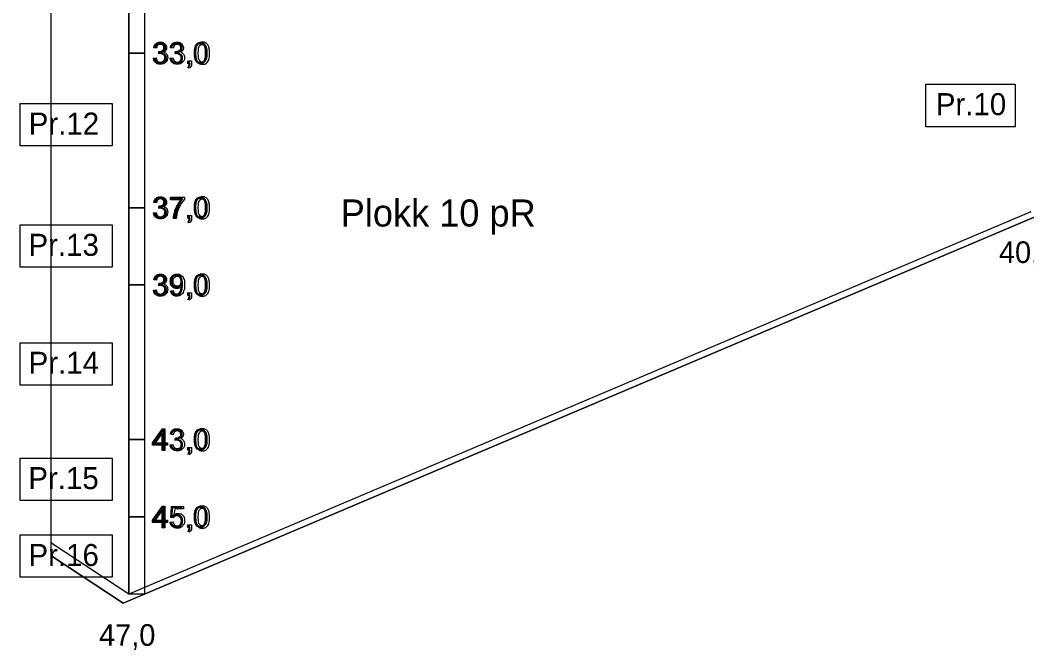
# Model space of a CAD drawing. Extents: x 700746 to 706058, y 6570320 to 6580460.
# Drawn here: x 704138.3 to 704398.9, y 6574700.6 to 6574863.6 of the extents above; entities that cross this region are included whole.
import ezdxf

# ---------------------------------------------------------------- set-up
doc = ezdxf.new("R2010")
doc.units = 0
for name, color, linetype in [('GEOLPUNKT', 7, 'Continuous'), ('GEOLPUNKT_proovid', 7, 'Continuous'), ('Maapind', 7, 'Continuous'), ('Plokid', 7, 'Continuous'), ('Täide', 7, 'Continuous')]:
    doc.layers.add(name, color=color, linetype=linetype)

msp = doc.modelspace()

# ---------------------------------------------------------------- linework, layer by layer
at = {"layer": 'GEOLPUNKT'}
msp.add_line((704166.43, 6575165.2), (704166.43, 6574715.03), dxfattribs=at)
at = {"layer": 'GEOLPUNKT_proovid'}
for points in [[(704166.43, 6574895.03), (704170.43, 6574895.03), (704170.43, 6574855.03), (704166.43, 6574855.03)], [(704166.43, 6574855.03), (704170.43, 6574855.03), (704170.43, 6574815.03), (704166.43, 6574815.03)], [(704372.77, 6574846.95), (704395.87, 6574846.95), (704395.87, 6574835.99), (704372.77, 6574835.99)], [(704138.27, 6574841.97), (704162.12, 6574841.97), (704162.12, 6574831.01), (704138.27, 6574831.01)], [(704166.43, 6574815.03), (704170.43, 6574815.03), (704170.43, 6574795.03), (704166.43, 6574795.03)], [(704138.27, 6574810.61), (704162.12, 6574810.61), (704162.12, 6574799.65), (704138.27, 6574799.65)], [(704166.43, 6574795.03), (704170.43, 6574795.03), (704170.43, 6574755.03), (704166.43, 6574755.03)], [(704138.27, 6574780.1), (704162.12, 6574780.1), (704162.12, 6574769.14), (704138.27, 6574769.14)], [(704166.43, 6574755.03), (704170.43, 6574755.03), (704170.43, 6574735.03), (704166.43, 6574735.03)], [(704138.27, 6574750.25), (704162.12, 6574750.25), (704162.12, 6574739.29), (704138.27, 6574739.29)], [(704166.43, 6574735.03), (704170.43, 6574735.03), (704170.43, 6574715.03), (704166.43, 6574715.03)], [(704138.27, 6574730.36), (704162.12, 6574730.36), (704162.12, 6574719.4), (704138.27, 6574719.4)]]:
    msp.add_lwpolyline(points, close=True, dxfattribs=at)
for points in [[(704173.56, 6574856.28), (704172.87, 6574856.4)], [(704177.91, 6574856.28), (704177.22, 6574856.4)], [(704172.8, 6574853.71), (704173.49, 6574853.8)], [(704174.16, 6574854.88), (704174.23, 6574855.49)], [(704177.15, 6574853.71), (704177.84, 6574853.8)], [(704178.51, 6574854.88), (704178.58, 6574855.49)], [(704182.01, 6574851.12), (704181.82, 6574851.41)], [(704181.87, 6574852.23), (704181.87, 6574853.01), (704182.65, 6574853.01), (704182.65, 6574852.23)], [(704182.26, 6574852.23), (704181.87, 6574852.23)], [(704177.19, 6574817.09), (704177.19, 6574817.76), (704180.82, 6574817.76), (704180.82, 6574817.22)], [(704179.93, 6574817.09), (704177.19, 6574817.09)], [(704173.56, 6574816.28), (704172.87, 6574816.4)], [(704174.16, 6574814.88), (704174.23, 6574815.49)], [(704172.8, 6574813.71), (704173.49, 6574813.8)], [(704178.68, 6574812.23), (704177.97, 6574812.23)], [(704181.87, 6574812.23), (704181.87, 6574813.01), (704182.65, 6574813.01), (704182.65, 6574812.23)], [(704182.26, 6574812.23), (704181.87, 6574812.23)], [(704182.01, 6574811.12), (704181.82, 6574811.41)], [(704173.56, 6574796.28), (704172.87, 6574796.4)], [(704172.8, 6574793.71), (704173.49, 6574793.8)], [(704174.16, 6574794.88), (704174.23, 6574795.49)], [(704177.25, 6574793.53), (704177.91, 6574793.59)], [(704182.01, 6574791.12), (704181.82, 6574791.41)], [(704181.87, 6574792.23), (704181.87, 6574793.01), (704182.65, 6574793.01), (704182.65, 6574792.23)], [(704182.26, 6574792.23), (704181.87, 6574792.23)], [(704175, 6574752.23), (704175, 6574753.57), (704172.57, 6574753.57), (704172.57, 6574754.2), (704175.12, 6574757.83), (704175.69, 6574757.83), (704175.69, 6574754.2), (704176.44, 6574754.2), (704176.44, 6574753.57), (704175.69, 6574753.57), (704175.69, 6574752.23), (704175, 6574752.23)], [(704175, 6574754.2), (704175, 6574756.73), (704173.25, 6574754.2), (704175, 6574754.2)], [(704177.91, 6574756.28), (704177.22, 6574756.4)], [(704178.51, 6574754.88), (704178.58, 6574755.49)], [(704177.15, 6574753.71), (704177.84, 6574753.8)], [(704181.87, 6574752.23), (704181.87, 6574753.01), (704182.65, 6574753.01), (704182.65, 6574752.23)], [(704182.26, 6574752.23), (704181.87, 6574752.23)], [(704182.01, 6574751.12), (704181.82, 6574751.41)], [(704175, 6574732.23), (704175, 6574733.57), (704172.57, 6574733.57), (704172.57, 6574734.2), (704175.12, 6574737.83), (704175.69, 6574737.83), (704175.69, 6574734.2), (704176.44, 6574734.2), (704176.44, 6574733.57), (704175.69, 6574733.57), (704175.69, 6574732.23), (704175, 6574732.23)], [(704175, 6574734.2), (704175, 6574736.73), (704173.25, 6574734.2), (704175, 6574734.2)], [(704177.91, 6574734.79), (704177.27, 6574734.88), (704177.81, 6574737.76), (704180.59, 6574737.76), (704180.59, 6574737.1), (704178.36, 6574737.1), (704178.06, 6574735.6)], [(704177.15, 6574733.7), (704177.87, 6574733.76)], [(704182.01, 6574731.12), (704181.82, 6574731.41)], [(704181.87, 6574732.23), (704181.87, 6574733.01), (704182.65, 6574733.01), (704182.65, 6574732.23)], [(704182.26, 6574732.23), (704181.87, 6574732.23)]]:
    msp.add_lwpolyline(points, dxfattribs=at)
for points in [[(704172.87, 6574856.4), (704173, 6574857.09), (704173.44, 6574857.47), (704173.89, 6574857.85), (704174.55, 6574857.85), (704175.01, 6574857.85), (704175.4, 6574857.65), (704175.79, 6574857.46), (704175.99, 6574857.12), (704176.19, 6574856.78), (704176.19, 6574856.4), (704176.19, 6574856.04), (704176, 6574855.74), (704175.8, 6574855.44), (704175.42, 6574855.26), (704175.92, 6574855.15), (704176.19, 6574854.79), (704176.47, 6574854.43), (704176.47, 6574853.89), (704176.47, 6574853.15), (704175.93, 6574852.64), (704175.4, 6574852.14), (704174.58, 6574852.14), (704173.84, 6574852.14), (704173.36, 6574852.57), (704172.87, 6574853.01), (704172.8, 6574853.71)], [(704174.23, 6574855.49), (704174.3, 6574855.48), (704174.34, 6574855.48), (704174.78, 6574855.48), (704175.13, 6574855.71), (704175.49, 6574855.94), (704175.49, 6574856.41), (704175.49, 6574856.79), (704175.23, 6574857.04), (704174.97, 6574857.29), (704174.57, 6574857.29), (704174.17, 6574857.29), (704173.9, 6574857.03), (704173.63, 6574856.78), (704173.56, 6574856.28)], [(704177.22, 6574856.4), (704177.34, 6574857.09), (704177.79, 6574857.47), (704178.24, 6574857.85), (704178.9, 6574857.85), (704179.36, 6574857.85), (704179.75, 6574857.65), (704180.13, 6574857.46), (704180.34, 6574857.12), (704180.54, 6574856.78), (704180.54, 6574856.4), (704180.54, 6574856.04), (704180.35, 6574855.74), (704180.15, 6574855.44), (704179.77, 6574855.26), (704180.27, 6574855.15), (704180.54, 6574854.79), (704180.82, 6574854.43), (704180.82, 6574853.89), (704180.82, 6574853.15), (704180.28, 6574852.64), (704179.75, 6574852.14), (704178.93, 6574852.14), (704178.19, 6574852.14), (704177.71, 6574852.57), (704177.22, 6574853.01), (704177.15, 6574853.71)], [(704178.58, 6574855.49), (704178.65, 6574855.48), (704178.69, 6574855.48), (704179.13, 6574855.48), (704179.48, 6574855.71), (704179.84, 6574855.94), (704179.84, 6574856.41), (704179.84, 6574856.79), (704179.58, 6574857.04), (704179.32, 6574857.29), (704178.92, 6574857.29), (704178.52, 6574857.29), (704178.25, 6574857.03), (704177.98, 6574856.78), (704177.91, 6574856.28)], [(704183.67, 6574854.99), (704183.67, 6574855.98), (704183.87, 6574856.59), (704184.08, 6574857.2), (704184.48, 6574857.52), (704184.88, 6574857.85), (704185.49, 6574857.85), (704185.94, 6574857.85), (704186.28, 6574857.67), (704186.62, 6574857.49), (704186.85, 6574857.15), (704187.07, 6574856.8), (704187.19, 6574856.31), (704187.32, 6574855.82), (704187.32, 6574854.99), (704187.32, 6574854.01), (704187.12, 6574853.4), (704186.91, 6574852.79), (704186.51, 6574852.46), (704186.11, 6574852.14), (704185.49, 6574852.14), (704184.68, 6574852.14), (704184.22, 6574852.71), (704183.67, 6574853.41), (704183.67, 6574854.99)], [(704184.38, 6574854.99), (704184.38, 6574853.61), (704184.7, 6574853.15), (704185.02, 6574852.7), (704185.49, 6574852.7), (704185.97, 6574852.7), (704186.29, 6574853.16), (704186.61, 6574853.61), (704186.61, 6574854.99), (704186.61, 6574856.37), (704186.29, 6574856.83), (704185.97, 6574857.28), (704185.49, 6574857.28), (704185.01, 6574857.28), (704184.73, 6574856.88), (704184.38, 6574856.37), (704184.38, 6574854.99)], [(704173.49, 6574853.8), (704173.61, 6574853.22), (704173.89, 6574852.96), (704174.17, 6574852.7), (704174.58, 6574852.7), (704175.07, 6574852.7), (704175.4, 6574853.04), (704175.74, 6574853.37), (704175.74, 6574853.87), (704175.74, 6574854.35), (704175.43, 6574854.65), (704175.12, 6574854.96), (704174.64, 6574854.96), (704174.45, 6574854.96), (704174.16, 6574854.88)], [(704177.84, 6574853.8), (704177.96, 6574853.22), (704178.24, 6574852.96), (704178.52, 6574852.7), (704178.93, 6574852.7), (704179.42, 6574852.7), (704179.75, 6574853.04), (704180.09, 6574853.37), (704180.09, 6574853.87), (704180.09, 6574854.35), (704179.78, 6574854.65), (704179.47, 6574854.96), (704178.99, 6574854.96), (704178.8, 6574854.96), (704178.51, 6574854.88)], [(704181.82, 6574851.41), (704182.04, 6574851.51), (704182.14, 6574851.7), (704182.24, 6574851.88), (704182.26, 6574852.23)], [(704182.65, 6574852.23), (704182.65, 6574851.8), (704182.5, 6574851.53), (704182.34, 6574851.26), (704182.01, 6574851.12)], [(704172.87, 6574816.4), (704173, 6574817.09), (704173.44, 6574817.47), (704173.89, 6574817.85), (704174.55, 6574817.85), (704175.01, 6574817.85), (704175.4, 6574817.65), (704175.79, 6574817.46), (704175.99, 6574817.12), (704176.19, 6574816.78), (704176.19, 6574816.4), (704176.19, 6574816.04), (704176, 6574815.74), (704175.8, 6574815.44), (704175.42, 6574815.26), (704175.92, 6574815.15), (704176.19, 6574814.79), (704176.47, 6574814.43), (704176.47, 6574813.89), (704176.47, 6574813.15), (704175.93, 6574812.64), (704175.4, 6574812.14), (704174.58, 6574812.14), (704173.84, 6574812.14), (704173.36, 6574812.57), (704172.87, 6574813.01), (704172.8, 6574813.71)], [(704174.23, 6574815.49), (704174.3, 6574815.48), (704174.34, 6574815.48), (704174.78, 6574815.48), (704175.13, 6574815.71), (704175.49, 6574815.94), (704175.49, 6574816.41), (704175.49, 6574816.79), (704175.23, 6574817.04), (704174.97, 6574817.29), (704174.57, 6574817.29), (704174.17, 6574817.29), (704173.9, 6574817.03), (704173.63, 6574816.78), (704173.56, 6574816.28)], [(704177.97, 6574812.23), (704177.99, 6574812.89), (704178.23, 6574813.83), (704178.48, 6574814.76), (704178.95, 6574815.63), (704179.41, 6574816.5), (704179.93, 6574817.09)], [(704180.82, 6574817.22), (704180.28, 6574816.65), (704179.76, 6574815.71), (704179.23, 6574814.76), (704178.95, 6574813.77), (704178.74, 6574813.07), (704178.68, 6574812.23)], [(704183.67, 6574814.99), (704183.67, 6574815.98), (704183.87, 6574816.59), (704184.08, 6574817.2), (704184.48, 6574817.52), (704184.88, 6574817.85), (704185.49, 6574817.85), (704185.94, 6574817.85), (704186.28, 6574817.67), (704186.62, 6574817.49), (704186.85, 6574817.15), (704187.07, 6574816.8), (704187.19, 6574816.31), (704187.32, 6574815.82), (704187.32, 6574814.99), (704187.32, 6574814.01), (704187.12, 6574813.4), (704186.91, 6574812.79), (704186.51, 6574812.46), (704186.11, 6574812.14), (704185.49, 6574812.14), (704184.68, 6574812.14), (704184.22, 6574812.71), (704183.67, 6574813.41), (704183.67, 6574814.99)], [(704184.38, 6574814.99), (704184.38, 6574813.61), (704184.7, 6574813.15), (704185.02, 6574812.7), (704185.49, 6574812.7), (704185.97, 6574812.7), (704186.29, 6574813.16), (704186.61, 6574813.61), (704186.61, 6574814.99), (704186.61, 6574816.37), (704186.29, 6574816.83), (704185.97, 6574817.28), (704185.49, 6574817.28), (704185.01, 6574817.28), (704184.73, 6574816.88), (704184.38, 6574816.37), (704184.38, 6574814.99)], [(704173.49, 6574813.8), (704173.61, 6574813.22), (704173.89, 6574812.96), (704174.17, 6574812.7), (704174.58, 6574812.7), (704175.07, 6574812.7), (704175.4, 6574813.04), (704175.74, 6574813.37), (704175.74, 6574813.87), (704175.74, 6574814.35), (704175.43, 6574814.65), (704175.12, 6574814.96), (704174.64, 6574814.96), (704174.45, 6574814.96), (704174.16, 6574814.88)], [(704181.82, 6574811.41), (704182.04, 6574811.51), (704182.14, 6574811.7), (704182.24, 6574811.88), (704182.26, 6574812.23)], [(704182.65, 6574812.23), (704182.65, 6574811.8), (704182.5, 6574811.53), (704182.34, 6574811.26), (704182.01, 6574811.12)], [(704172.87, 6574796.4), (704173, 6574797.09), (704173.44, 6574797.47), (704173.89, 6574797.85), (704174.55, 6574797.85), (704175.01, 6574797.85), (704175.4, 6574797.65), (704175.79, 6574797.46), (704175.99, 6574797.12), (704176.19, 6574796.78), (704176.19, 6574796.4), (704176.19, 6574796.04), (704176, 6574795.74), (704175.8, 6574795.44), (704175.42, 6574795.26), (704175.92, 6574795.15), (704176.19, 6574794.79), (704176.47, 6574794.43), (704176.47, 6574793.89), (704176.47, 6574793.15), (704175.93, 6574792.64), (704175.4, 6574792.14), (704174.58, 6574792.14), (704173.84, 6574792.14), (704173.36, 6574792.57), (704172.87, 6574793.01), (704172.8, 6574793.71)], [(704174.23, 6574795.49), (704174.3, 6574795.48), (704174.34, 6574795.48), (704174.78, 6574795.48), (704175.13, 6574795.71), (704175.49, 6574795.94), (704175.49, 6574796.41), (704175.49, 6574796.79), (704175.23, 6574797.04), (704174.97, 6574797.29), (704174.57, 6574797.29), (704174.17, 6574797.29), (704173.9, 6574797.03), (704173.63, 6574796.78), (704173.56, 6574796.28)], [(704177.91, 6574793.59), (704177.99, 6574793.12), (704178.23, 6574792.91), (704178.47, 6574792.7), (704178.84, 6574792.7), (704179.15, 6574792.7), (704179.39, 6574792.84), (704179.63, 6574792.99), (704179.78, 6574793.23), (704179.94, 6574793.47), (704180.04, 6574793.89), (704180.14, 6574794.3), (704180.14, 6574794.73), (704180.14, 6574794.77), (704180.14, 6574794.87), (704179.93, 6574794.54), (704179.58, 6574794.33), (704179.22, 6574794.13), (704178.8, 6574794.13), (704178.11, 6574794.13), (704177.63, 6574794.63), (704177.15, 6574795.14), (704177.15, 6574795.96), (704177.15, 6574796.81), (704177.65, 6574797.33), (704178.15, 6574797.85), (704178.91, 6574797.85), (704179.45, 6574797.85), (704179.9, 6574797.56), (704180.36, 6574797.26), (704180.59, 6574796.72), (704180.83, 6574796.17), (704180.83, 6574795.14), (704180.83, 6574794.07), (704180.59, 6574793.43), (704180.36, 6574792.8), (704179.9, 6574792.47), (704179.44, 6574792.14), (704178.82, 6574792.14), (704178.16, 6574792.14), (704177.75, 6574792.5), (704177.33, 6574792.87), (704177.25, 6574793.53)], [(704180.06, 6574796), (704180.06, 6574796.59), (704179.75, 6574796.93), (704179.43, 6574797.28), (704178.99, 6574797.28), (704178.53, 6574797.28), (704178.19, 6574796.91), (704177.85, 6574796.53), (704177.85, 6574795.94), (704177.85, 6574795.4), (704178.18, 6574795.07), (704178.5, 6574794.73), (704178.97, 6574794.73), (704179.45, 6574794.73), (704179.75, 6574795.07), (704180.06, 6574795.4), (704180.06, 6574796)], [(704183.67, 6574794.99), (704183.67, 6574795.98), (704183.87, 6574796.59), (704184.08, 6574797.2), (704184.48, 6574797.52), (704184.88, 6574797.85), (704185.49, 6574797.85), (704185.94, 6574797.85), (704186.28, 6574797.67), (704186.62, 6574797.49), (704186.85, 6574797.15), (704187.07, 6574796.8), (704187.19, 6574796.31), (704187.32, 6574795.82), (704187.32, 6574794.99), (704187.32, 6574794.01), (704187.12, 6574793.4), (704186.91, 6574792.79), (704186.51, 6574792.46), (704186.11, 6574792.14), (704185.49, 6574792.14), (704184.68, 6574792.14), (704184.22, 6574792.71), (704183.67, 6574793.41), (704183.67, 6574794.99)], [(704184.38, 6574794.99), (704184.38, 6574793.61), (704184.7, 6574793.15), (704185.02, 6574792.7), (704185.49, 6574792.7), (704185.97, 6574792.7), (704186.29, 6574793.16), (704186.61, 6574793.61), (704186.61, 6574794.99), (704186.61, 6574796.37), (704186.29, 6574796.83), (704185.97, 6574797.28), (704185.49, 6574797.28), (704185.01, 6574797.28), (704184.73, 6574796.88), (704184.38, 6574796.37), (704184.38, 6574794.99)], [(704173.49, 6574793.8), (704173.61, 6574793.22), (704173.89, 6574792.96), (704174.17, 6574792.7), (704174.58, 6574792.7), (704175.07, 6574792.7), (704175.4, 6574793.04), (704175.74, 6574793.37), (704175.74, 6574793.87), (704175.74, 6574794.35), (704175.43, 6574794.65), (704175.12, 6574794.96), (704174.64, 6574794.96), (704174.45, 6574794.96), (704174.16, 6574794.88)], [(704181.82, 6574791.41), (704182.04, 6574791.51), (704182.14, 6574791.7), (704182.24, 6574791.88), (704182.26, 6574792.23)], [(704182.65, 6574792.23), (704182.65, 6574791.8), (704182.5, 6574791.53), (704182.34, 6574791.26), (704182.01, 6574791.12)], [(704177.22, 6574756.4), (704177.34, 6574757.09), (704177.79, 6574757.47), (704178.24, 6574757.85), (704178.9, 6574757.85), (704179.36, 6574757.85), (704179.75, 6574757.65), (704180.13, 6574757.46), (704180.34, 6574757.12), (704180.54, 6574756.78), (704180.54, 6574756.4), (704180.54, 6574756.04), (704180.35, 6574755.74), (704180.15, 6574755.44), (704179.77, 6574755.26), (704180.27, 6574755.15), (704180.54, 6574754.79), (704180.82, 6574754.43), (704180.82, 6574753.89), (704180.82, 6574753.15), (704180.28, 6574752.64), (704179.75, 6574752.14), (704178.93, 6574752.14), (704178.19, 6574752.14), (704177.71, 6574752.57), (704177.22, 6574753.01), (704177.15, 6574753.71)], [(704178.58, 6574755.49), (704178.65, 6574755.48), (704178.69, 6574755.48), (704179.13, 6574755.48), (704179.48, 6574755.71), (704179.84, 6574755.94), (704179.84, 6574756.41), (704179.84, 6574756.79), (704179.58, 6574757.04), (704179.32, 6574757.29), (704178.92, 6574757.29), (704178.52, 6574757.29), (704178.25, 6574757.03), (704177.98, 6574756.78), (704177.91, 6574756.28)], [(704183.67, 6574754.99), (704183.67, 6574755.98), (704183.87, 6574756.59), (704184.08, 6574757.2), (704184.48, 6574757.52), (704184.88, 6574757.85), (704185.49, 6574757.85), (704185.94, 6574757.85), (704186.28, 6574757.67), (704186.62, 6574757.49), (704186.85, 6574757.15), (704187.07, 6574756.8), (704187.19, 6574756.31), (704187.32, 6574755.82), (704187.32, 6574754.99), (704187.32, 6574754.01), (704187.12, 6574753.4), (704186.91, 6574752.79), (704186.51, 6574752.46), (704186.11, 6574752.14), (704185.49, 6574752.14), (704184.68, 6574752.14), (704184.22, 6574752.71), (704183.67, 6574753.41), (704183.67, 6574754.99)], [(704184.38, 6574754.99), (704184.38, 6574753.61), (704184.7, 6574753.15), (704185.02, 6574752.7), (704185.49, 6574752.7), (704185.97, 6574752.7), (704186.29, 6574753.16), (704186.61, 6574753.61), (704186.61, 6574754.99), (704186.61, 6574756.37), (704186.29, 6574756.83), (704185.97, 6574757.28), (704185.49, 6574757.28), (704185.01, 6574757.28), (704184.73, 6574756.88), (704184.38, 6574756.37), (704184.38, 6574754.99)], [(704177.84, 6574753.8), (704177.96, 6574753.22), (704178.24, 6574752.96), (704178.52, 6574752.7), (704178.93, 6574752.7), (704179.42, 6574752.7), (704179.75, 6574753.04), (704180.09, 6574753.37), (704180.09, 6574753.87), (704180.09, 6574754.35), (704179.78, 6574754.65), (704179.47, 6574754.96), (704178.99, 6574754.96), (704178.8, 6574754.96), (704178.51, 6574754.88)], [(704181.82, 6574751.41), (704182.04, 6574751.51), (704182.14, 6574751.7), (704182.24, 6574751.88), (704182.26, 6574752.23)], [(704182.65, 6574752.23), (704182.65, 6574751.8), (704182.5, 6574751.53), (704182.34, 6574751.26), (704182.01, 6574751.12)], [(704183.67, 6574734.99), (704183.67, 6574735.98), (704183.87, 6574736.59), (704184.08, 6574737.2), (704184.48, 6574737.52), (704184.88, 6574737.85), (704185.49, 6574737.85), (704185.94, 6574737.85), (704186.28, 6574737.67), (704186.62, 6574737.49), (704186.85, 6574737.15), (704187.07, 6574736.8), (704187.19, 6574736.31), (704187.32, 6574735.82), (704187.32, 6574734.99), (704187.32, 6574734.01), (704187.12, 6574733.4), (704186.91, 6574732.79), (704186.51, 6574732.46), (704186.11, 6574732.14), (704185.49, 6574732.14), (704184.68, 6574732.14), (704184.22, 6574732.71), (704183.67, 6574733.41), (704183.67, 6574734.99)], [(704184.38, 6574734.99), (704184.38, 6574733.61), (704184.7, 6574733.15), (704185.02, 6574732.7), (704185.49, 6574732.7), (704185.97, 6574732.7), (704186.29, 6574733.16), (704186.61, 6574733.61), (704186.61, 6574734.99), (704186.61, 6574736.37), (704186.29, 6574736.83), (704185.97, 6574737.28), (704185.49, 6574737.28), (704185.01, 6574737.28), (704184.73, 6574736.88), (704184.38, 6574736.37), (704184.38, 6574734.99)], [(704178.06, 6574735.6), (704178.56, 6574735.95), (704179.12, 6574735.95), (704179.85, 6574735.95), (704180.36, 6574735.44), (704180.86, 6574734.93), (704180.86, 6574734.13), (704180.86, 6574733.37), (704180.42, 6574732.82), (704179.88, 6574732.14), (704178.95, 6574732.14), (704178.18, 6574732.14), (704177.7, 6574732.56), (704177.21, 6574732.99), (704177.15, 6574733.7)], [(704177.87, 6574733.76), (704177.95, 6574733.23), (704178.24, 6574732.96), (704178.53, 6574732.7), (704178.94, 6574732.7), (704179.44, 6574732.7), (704179.79, 6574733.07), (704180.13, 6574733.45), (704180.13, 6574734.07), (704180.13, 6574734.66), (704179.8, 6574735), (704179.47, 6574735.34), (704178.93, 6574735.34), (704178.6, 6574735.34), (704178.33, 6574735.19), (704178.07, 6574735.04), (704177.91, 6574734.79)], [(704181.82, 6574731.41), (704182.04, 6574731.51), (704182.14, 6574731.7), (704182.24, 6574731.88), (704182.26, 6574732.23)], [(704182.65, 6574732.23), (704182.65, 6574731.8), (704182.5, 6574731.53), (704182.34, 6574731.26), (704182.01, 6574731.12)]]:
    msp.add_open_spline(points, degree=3, dxfattribs=at)
at = {"layer": 'Maapind'}
for points in [[(704598.28, 6574831.72), (704521.85, 6574824.39), (704400.63, 6574812.47), (704400.63, 6574812.47), (704164.94, 6574712.71)], [(704164.94, 6574712.71), (704146.26, 6574725.06)]]:
    msp.add_lwpolyline(points, dxfattribs=at)
at = {"layer": 'Plokid'}
msp.add_lwpolyline([(704399.9, 6574813.93), (704166.43, 6574715.03), (704166.43, 6574715.03), (704146.26, 6574728.36)], dxfattribs=at)
at = {"layer": 'Täide'}
for p, q in [((704164.94, 6574712.71), (704400.63, 6574812.47)), ((704164.94, 6574712.71), (704400.63, 6574812.47)), ((704146.26, 6574725.11), (704146.26, 6574725.06)), ((704146.26, 6574725.06), (704164.94, 6574712.71))]:
    msp.add_line(p, q, dxfattribs=at)
for points in [[(704163.84, 6575165.06), (704151.31, 6575143.25), (704146.1, 6575127.61), (704146.26, 6574725.11)], [(704146.26, 6574725.06), (704164.94, 6574712.71)]]:
    msp.add_lwpolyline(points, dxfattribs=at)

# ---------------------------------------------------------------- texts
at = {"layer": 'GEOLPUNKT'}
for s, p in [('40,0', (704391.66, 6574800.72)), ('47,0', (704158.71, 6574701.67))]:
    msp.add_text(s, height=5.6, dxfattribs=at).set_placement(p)
at = {"layer": 'GEOLPUNKT_proovid'}
for s, height, p in [('33,0', 5.6, (704172.47, 6574852.23)), ('Pr.10', 5.7, (704375.33, 6574838.97)), ('Pr.12', 5.7, (704140.5, 6574833.93)), ('37,0', 5.6, (704172.47, 6574812.23)), ('Pr.13', 5.7, (704140.44, 6574802.57)), ('39,0', 5.6, (704172.47, 6574792.23)), ('Pr.14', 5.7, (704140.47, 6574772.05)), ('43,0', 5.6, (704172.47, 6574752.23)), ('Pr.15', 5.7, (704140.4, 6574742.21)), ('45,0', 5.6, (704172.47, 6574732.23)), ('Pr.16', 5.7, (704140.44, 6574722.31))]:
    msp.add_text(s, height=height, dxfattribs=at).set_placement(p)
at = {"layer": 'Plokid'}
msp.add_text('Plokk 10 pR', height=7, dxfattribs=at).set_placement((704221.27, 6574810.16))

doc.saveas('drawing.dxf')
